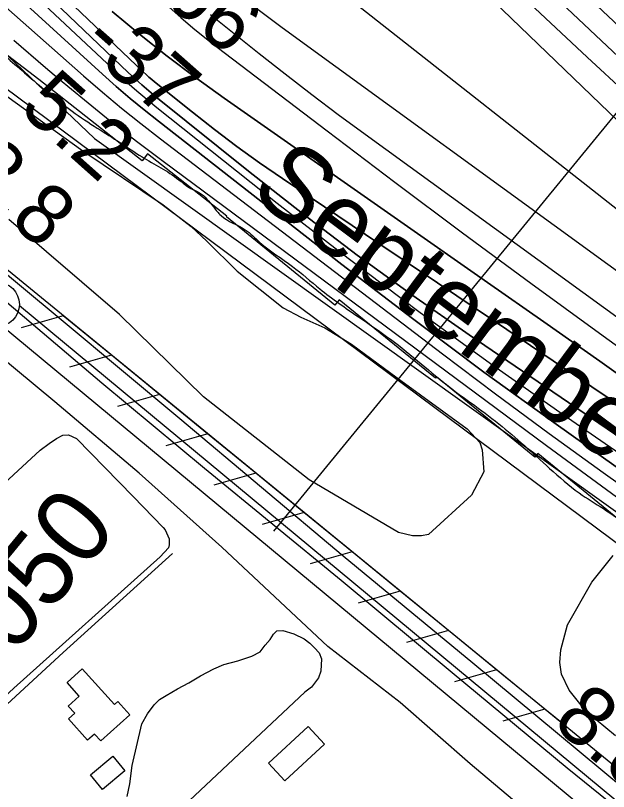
# Model space of a CAD drawing. Extents: x 3684037 to 3722149, y 433263 to 459021.
# Drawn here: x 3700418 to 3701081, y 452446 to 453315 of the extents above; entities that cross this region are included whole.
import ezdxf

# ---------------------------------------------------------------- set-up
doc = ezdxf.new("R2010")
doc.units = 0
for name, color, linetype in [('V-BLDG-OTLN', 7, 'Continuous'), ('V-FLOD-BASE', 7, 'Continuous'), ('V-LEVE-TOET', 7, 'Continuous'), ('V-RIVR-EDGE', 7, 'Continuous'), ('V-RIVR-IDEN', 7, 'Continuous'), ('V-RIVR-RANG', 7, 'Continuous'), ('V-RIVR-RANG-IDEN', 7, 'Continuous'), ('V-RRAP-FSHR', 7, 'Continuous'), ('V-RRAP-RVMT', 7, 'Continuous'), ('V-SITE-VEGE', 7, 'Continuous'), ('V-SURV-LINE', 7, 'Continuous'), ('V-TOPO-DPTH', 7, 'Continuous'), ('V-TOPO-MAJR', 7, 'Continuous'), ('V-TOPO-MINR', 7, 'Continuous'), ('V-TOPO-SHOR', 7, 'Continuous'), ('V-TOPO-WATR', 7, 'Continuous'), ('V-UTIL-IDEN', 7, 'Continuous')]:
    doc.layers.add(name, color=color, linetype=linetype)

msp = doc.modelspace()

# ---------------------------------------------------------------- linework, layer by layer
at = {"layer": 'V-BLDG-OTLN'}
for points in [[(3700492.44, 452583.7), (3700528.41, 452543.64), (3700532.35, 452547.19), (3700545.7, 452532.33), (3700513.02, 452502.98), (3700506, 452510.79), (3700498.34, 452503.92), (3700477.03, 452527.65), (3700484.01, 452533.92), (3700476.72, 452542.04), (3700489.05, 452553.11), (3700475.35, 452568.36)], [(3700763.51, 452499.57), (3700719.06, 452458.42), (3700700.87, 452478.07), (3700745.33, 452519.22)], [(3700501.48, 452465.11), (3700526.48, 452485.97), (3700540.08, 452469.68), (3700515.07, 452448.81)]]:
    msp.add_lwpolyline(points, close=True, dxfattribs=at)
at = {"layer": 'V-FLOD-BASE'}
msp.add_lwpolyline([(3703007.3, 450772), (3702863.73, 450928.5), (3702761.36, 451040.43), (3702745.09, 451054.85), (3702708.35, 451084.99), (3702597.34, 451178.03), (3702471.9, 451281.29), (3702328.09, 451400.02), (3702205.53, 451500.66), (3702068.8, 451617.03), (3701918.96, 451738.64), (3701796.67, 451841.38), (3701691.69, 451930.23), (3701562.84, 452036.11), (3701434.77, 452142.78), (3701310.38, 452247.1), (3701174.7, 452359.53), (3701034.83, 452472.76), (3700906.5, 452579.16), (3700782.1, 452682.43), (3700629.37, 452807.97), (3700514.16, 452903.1), (3700355.65, 453037.56)], dxfattribs=at)
at = {"layer": 'V-LEVE-TOET'}
for points in [[(3700270.62, 453139.09), (3700470.86, 452972.66), (3700601.55, 452863.89), (3700784.2, 452710.05), (3700929.33, 452590.53), (3701145.57, 452411), (3701380.71, 452220.73), (3701569.4, 452060.85), (3701797.71, 451872.41), (3702019.46, 451692.09), (3702201.33, 451545.33), (3702374.79, 451400.13), (3702576.08, 451230.29), (3702759.78, 451080.64), (3702778.15, 451063.34), (3702794.95, 451044.99), (3702831.96, 451002.52), (3702918.58, 450905.01), (3703031.71, 450781.28)], [(3701660.26, 451884.91), (3701544.8, 451977.43), (3701446.91, 452057.36), (3701332.49, 452150.14), (3701222.79, 452238.73), (3701109.16, 452333.87), (3701085.02, 452353.52), (3701045.39, 452386.02), (3700973.75, 452437.65), (3700926.52, 452477.48), (3700848.31, 452546.16), (3700767.22, 452608.53), (3700648.59, 452719.66), (3700556.21, 452802.49), (3700461.73, 452882.43), (3700351.25, 452973.63)]]:
    msp.add_lwpolyline(points, dxfattribs=at)
at = {"layer": 'V-RIVR-EDGE'}
msp.add_spline([(3696491.01, 456956.98), (3696499.46, 456945.34), (3696522.43, 456915.36), (3696551.06, 456881.73), (3696592.6, 456839.57), (3696607.93, 456824.57), (3696661.56, 456762.17), (3696696.26, 456732.56), (3696736.59, 456690.41), (3696782.99, 456647.43), (3696798.72, 456631.62), (3696862.88, 456574.85), (3696899.59, 456542.81), (3696931.08, 456518.47), (3696942.36, 456503.48), (3696952.45, 456494.97), (3696962.14, 456487.66), (3696987.16, 456470.62), (3697014.61, 456451.55), (3697061.04, 456420.29), (3697092.52, 456395.55), (3697134.08, 456360.67), (3697166.78, 456335.52), (3697185.73, 456316.47), (3697201.46, 456298.23), (3697211.53, 456284.46), (3697233.7, 456256.1), (3697255.88, 456230.97), (3697279.27, 456203.82), (3697316.37, 456164.91), (3697353.48, 456123.98), (3697376.87, 456099.66), (3697406.33, 456076.13), (3697430.14, 456057.88), (3697450.33, 456044.89), (3697520.13, 455982.44), (3697544.34, 455963.37), (3697581.9, 455942.25), (3697614.61, 455926), (3697632.78, 455913.82), (3697662.24, 455891.91), (3697710.26, 455848.12), (3697757.45, 455800.7), (3697792.14, 455767.05), (3697833.3, 455729.34), (3697868.4, 455696.9), (3697895.83, 455673.38), (3697933.75, 455633.66), (3697972.88, 455598.38), (3698039.46, 455539.58), (3698090.29, 455492.15), (3698135.88, 455447.55), (3698177.02, 455406.61), (3698217.74, 455359.2), (3698254.45, 455321.1), (3698281.47, 455292.72), (3698316.18, 455265.55), (3698357.36, 455240.78), (3698381.98, 455222.12), (3698407.8, 455194.96), (3698430.77, 455163.36), (3698450.93, 455141.88), (3698487.66, 455113.89), (3698517.53, 455091.17), (3698534.07, 455076.97), (3698556.24, 455049.42), (3698582.46, 455019.84), (3698614.72, 454987.01), (3698657.08, 454947.27), (3698691.37, 454913.62), (3698718, 454887.28), (3698807.16, 454806.58), (3698837.41, 454775.78), (3698881.4, 454739.68), (3698910.45, 454713.73), (3698949.18, 454677.64), (3698989.11, 454637.11), (3699039.14, 454591.7), (3699066.57, 454562.92), (3699088.77, 454545.47), (3699187.23, 454465.17), (3699228.39, 454429.88), (3699268.34, 454393.8), (3699300.6, 454360.56), (3699328.84, 454330.56), (3699382.5, 454285.14), (3699427.29, 454244.19), (3699474.49, 454199.59), (3699500.3, 454170.41), (3699532.57, 454139.2), (3699563.24, 454114.46), (3699588.66, 454093.77), (3699608.43, 454073.91), (3699636.65, 454041.49), (3699659.24, 454015.55), (3699675.77, 453998.53), (3699726.99, 453942.6), (3699768.93, 453898.01), (3699807.65, 453854.65), (3699829.44, 453837.61), (3699865.77, 453811.24), (3699885.13, 453793.8), (3699924.68, 453762.57), (3699939.63, 453754.85), (3699950.95, 453754.42), (3699975.6, 453746.67), (3700001.84, 453731.24), (3700023.64, 453714.2), (3700032.9, 453700.84), (3700036.11, 453688.7), (3700042.15, 453679.38), (3700052.63, 453667.23), (3700065.94, 453651.02), (3700072.38, 453638.47), (3700079.63, 453627.94), (3700095.35, 453607.27), (3700141.31, 453551.36), (3700161.45, 453521.38), (3700185.64, 453491.4), (3700219.92, 453452.9), (3700237.25, 453429.81), (3700255.39, 453407.52), (3700340.92, 453326.44), (3700393.37, 453280.61), (3700435.74, 453243.71), (3700480.94, 453207.61), (3700509.2, 453188.54), (3700535.04, 453172.3), (3700559.26, 453156.47), (3700600.44, 453130.89), (3700613.76, 453121.15), (3700623.46, 453116.28), (3700639.19, 453100.47), (3700647.65, 453090.74), (3700674.71, 453074.9), (3700691.25, 453060.71), (3700727.58, 453033.93), (3700758.25, 453008.78), (3700801.44, 452977.54), (3700837.37, 452952.38), (3700871.67, 452924.8), (3700903.95, 452898.44), (3700927.77, 452880.99), (3700958.44, 452857.86), (3701015.34, 452807.99), (3701048.43, 452780.41), (3701075.48, 452762.95), (3701104.95, 452743.47), (3701127.16, 452730.88), (3701156.63, 452713.42), (3701182.87, 452695.56), (3701204.67, 452682.16), (3701235.37, 452666.32), (3701255.56, 452654.14), (3701285.83, 452633.03), (3701312.86, 452607.09), (3701321.33, 452599.79), (3701332.23, 452591.67), (3701350.39, 452577.48), (3701370.57, 452560.44), (3701389.13, 452544.63), (3701408.91, 452532.04), (3701434.36, 452518.63), (3701456.18, 452512.11), (3701467.08, 452506.42), (3701486.05, 452491.01), (3701499.77, 452482.08), (3701518.75, 452468.28), (3701537.72, 452454.08), (3701554.26, 452439.49), (3701575.24, 452422.85), (3701592.2, 452410.28), (3701622.47, 452387.15), (3701647.09, 452368.49), (3701696.32, 452326.72), (3701727.79, 452300.36), (3701754.02, 452278.86), (3701780.66, 452258.17), (3701815.38, 452234.23), (3701863.81, 452194.89), (3701890.45, 452176.22), (3701916.7, 452162), (3701938.89, 452143.34), (3701962.31, 452129.94), (3701986.93, 452112.09), (3702011.95, 452090.6), (3702032.94, 452074.37), (3702051.1, 452058.55), (3702109.2, 452006.65), (3702158.04, 451973.37), (3702192.75, 451944.17), (3702212.11, 451923.9), (3702228.25, 451910.12), (3702239.56, 451906.04), (3702258.94, 451893.46), (3702276.69, 451876.03), (3702294.85, 451861.43), (3702325.52, 451839.11), (3702353.77, 451816.4), (3702388.48, 451789.62), (3702409.06, 451772.59), (3702442.56, 451743.39), (3702493.4, 451700.4), (3702516.8, 451677.7), (3702543.84, 451656.2), (3702589.05, 451624.55), (3702615.68, 451603.86), (3702648.37, 451577.9), (3702681.06, 451551.13), (3702714.15, 451522.34), (3702744.82, 451496.38), (3702761.76, 451479.36), (3702791.61, 451448.55), (3702806.52, 451427.89), (3702821.83, 451408.04), (3702843.21, 451386.55), (3702872.26, 451361.01), (3702910.6, 451327.75), (3702933.18, 451303.03), (3702957.78, 451275.47), (3702989.23, 451239), (3703050.15, 451184.26), (3703086.05, 451144.95), (3703114.68, 451113.34), (3703144.52, 451080.11), (3703160.65, 451061.87), (3703178, 451046.86), (3703202.6, 451019.71), (3703240.51, 450979.58), (3703264.72, 450956.48), (3703289.72, 450930.13), (3703316.74, 450902.16), (3703339.74, 450878.65), (3703374.42, 450840.15), (3703418.36, 450788.28), (3703459.08, 450738.85), (3703496.19, 450699.53), (3703592.58, 450595.78), (3703613.16, 450579.55), (3703630.9, 450558.88), (3703650.24, 450530.53), (3703671.59, 450496.51), (3703693.35, 450468.15), (3703725.21, 450432.89), (3703758.29, 450400.86), (3703788.55, 450373.7), (3703807.1, 450353.03), (3703820.41, 450338.03), (3703842.98, 450309.27), (3703868.37, 450275.64), (3703879.24, 450255.8), (3703887.68, 450233.54), (3703893.72, 450223.82), (3703916.29, 450193.44), (3703936.04, 450167.51), (3703950.95, 450147.66), (3704020.69, 450060.95), (3704036.82, 450041.5), (3704044.07, 450029.75), (3704061.81, 450007.88), (3704081.17, 449986.4), (3704102.92, 449954.4), (3704113.39, 449937.79), (3704138.38, 449903.36), (3704157.73, 449880.26), (3704175.46, 449851.91), (3704189.15, 449830.04), (3704204.88, 449813.42), (3704221.81, 449792.76), (3704273.77, 449711.76), (3704281.41, 449690.71), (3704297.12, 449666.01), (3704324.1, 449622.27), (3704340.63, 449601.6), (3704382.92, 449535.99), (3704402.67, 449506.83), (3704415.95, 449482.53), (3704431.66, 449459.44), (3704449.4, 449437.16), (3704471.98, 449410.42), (3704491.34, 449390.55), (3704521.18, 449354.9), (3704545.76, 449323.7), (3704553.81, 449308.31), (3704563.07, 449292.11), (3704576.77, 449271.05), (3704594.9, 449242.3), (3704618.66, 449204.23), (3704654.93, 449156.02), (3704685.15, 449111.87), (3704709.72, 449071.77), (3704733.89, 449034.11), (3704765.72, 448985.91), (3704789.88, 448945.01), (3704815.26, 448906.53), (3704829.35, 448881.42), (3704849.89, 448850.24), (3704868.83, 448820.67), (3704884.95, 448801.63), (3704901.08, 448780.96), (3704913.97, 448762.33), (3704925.64, 448740.06), (3704932.48, 448726.7), (3704949.8, 448698.35), (3704967.55, 448682.54), (3704988.15, 448670.76), (3705014.8, 448656.95), (3705046.3, 448639.88), (3705064.06, 448624.47), (3705092.28, 448592.05), (3705105.17, 448573.42), (3705120.49, 448553.97), (3705145.89, 448522.77), (3705180.17, 448483.87), (3705197.5, 448460.37), (3705228.52, 448416.22), (3705268.84, 448365.58), (3705295.84, 448328.31), (3705331.7, 448279.29), (3705359.5, 448238.78), (3705380.04, 448203.15), (3705402.15, 448152.55), (3705422.25, 448101.95), (3705439.55, 448066.32), (3705459.26, 448025.43)], degree=3, dxfattribs=at)
at = {"layer": 'V-RIVR-RANG'}
msp.add_line((3700706.71, 452737.66), (3701327.92, 453495.62), dxfattribs=at)
at = {"layer": 'V-RRAP-FSHR'}
for p, q in [((3700471.13, 452978.59), (3700424.14, 452965.33)), ((3700471.13, 452978.59), (3700424.14, 452965.33)), ((3700525.02, 452934.59), (3700478.02, 452921.33)), ((3700525.02, 452934.59), (3700478.02, 452921.33)), ((3700578.9, 452890.59), (3700531.91, 452877.32)), ((3700578.9, 452890.59), (3700531.91, 452877.32)), ((3700632.78, 452846.59), (3700585.79, 452833.32)), ((3700632.78, 452846.59), (3700585.79, 452833.32)), ((3700686.67, 452802.59), (3700639.67, 452789.32)), ((3700686.67, 452802.59), (3700639.67, 452789.32)), ((3700740.55, 452758.59), (3700693.56, 452745.32)), ((3700740.55, 452758.59), (3700693.56, 452745.32)), ((3700794.43, 452714.59), (3700747.44, 452701.32)), ((3700794.43, 452714.59), (3700747.44, 452701.32)), ((3700848.31, 452670.59), (3700801.32, 452657.32)), ((3700848.31, 452670.59), (3700801.32, 452657.32)), ((3700902.2, 452626.59), (3700855.2, 452613.32)), ((3700902.2, 452626.59), (3700855.2, 452613.32)), ((3700956.08, 452582.58), (3700909.09, 452569.32)), ((3700956.08, 452582.58), (3700909.09, 452569.32)), ((3701009.96, 452538.58), (3700962.97, 452525.32)), ((3701009.96, 452538.58), (3700962.97, 452525.32))]:
    msp.add_line(p, q, dxfattribs=at)
for points in [[(3696447.93, 456956.48), (3696463.25, 456935.99), (3696844.22, 456552.5), (3697679.41, 455804.34), (3698342.54, 455206.3), (3699589.55, 454026.74), (3700353.91, 453272.26), (3701350.8, 452530.88), (3702244.12, 451846.27), (3702849.02, 451331.23), (3704120.54, 449801.08)], [(3703233.42, 450593.66), (3702690.93, 451159.68), (3702465.77, 451340.39), (3701937.71, 451769.71), (3701333.2, 452274.63), (3700309.42, 453110.65), (3699608.32, 453764.99)], [(3700524.95, 452934.65), (3700471.07, 452978.65)], [(3700578.83, 452890.65), (3700524.95, 452934.65)], [(3700632.72, 452846.65), (3700578.83, 452890.65)], [(3700686.6, 452802.64), (3700632.71, 452846.65)], [(3700740.48, 452758.64), (3700686.6, 452802.64)], [(3700794.37, 452714.64), (3700740.48, 452758.64)], [(3700848.25, 452670.64), (3700794.36, 452714.64)], [(3700902.13, 452626.64), (3700848.25, 452670.64)], [(3700956.01, 452582.64), (3700902.13, 452626.64)], [(3701009.9, 452538.64), (3700956.01, 452582.64)], [(3701032.98, 452519.79), (3701009.9, 452538.64)]]:
    msp.add_lwpolyline(points, dxfattribs=at)
at = {"layer": 'V-RRAP-RVMT'}
for p, q in [((3700443.79, 453242.96), (3700334.49, 453326.01)), ((3700559.45, 453151.88), (3700443.79, 453242.96)), ((3700565.57, 453159.69), (3700559.45, 453151.88)), ((3700654.12, 453089.99), (3700565.57, 453159.69)), ((3700653.69, 453089.46), (3700654.12, 453089.99)), ((3700774.96, 452990.46), (3700653.69, 453089.46)), ((3700780.06, 452996.59), (3700774.96, 452990.46)), ((3700887.49, 452908.93), (3700780.06, 452996.59)), ((3700888.78, 452910.44), (3700887.49, 452908.93)), ((3700998.91, 452820.56), (3700888.78, 452910.44)), ((3701002.07, 452824.57), (3700998.91, 452820.56)), ((3701111.8, 452735.05), (3701002.07, 452824.57))]:
    msp.add_line(p, q, dxfattribs=at)
at = {"layer": 'V-SITE-VEGE'}
for points in [[(3700386.37, 453239.49), (3700493.18, 453163.27), (3700583.06, 453102.65), (3700614.32, 453078.45), (3700631.78, 453062.06), (3700665.91, 453028.75), (3700717.24, 452987.38), (3700737.04, 452976.97), (3700763.86, 452965.01), (3700793.82, 452946.8), (3700844.89, 452909.08), (3700923.04, 452852.36), (3700937.11, 452837), (3700939.98, 452828.67), (3700941.82, 452803.94), (3700927.78, 452778.15), (3700879.89, 452734.11), (3700872.08, 452732.54), (3700861.93, 452732.54), (3700846.3, 452736.17), (3700746.27, 452795.22), (3700627.98, 452887.85), (3700534.18, 452979.97), (3700410.42, 453086.39)], [(3701089.06, 452508.92), (3701056.82, 452535.63), (3701037.15, 452559.98), (3701028.5, 452577.79), (3701026.65, 452590.63), (3701027.95, 452605.05), (3701035.53, 452632.83), (3701062.75, 452680.79), (3701086.32, 452710.42)], [(3700542.76, 452440.97), (3700545.62, 452455.06), (3700548.21, 452475.67), (3700558.88, 452522.13), (3700565.4, 452533.35), (3700572.7, 452543.53), (3700578.7, 452549.28), (3700586.26, 452553.98), (3700599.04, 452561.29), (3700611.56, 452568.09), (3700624.87, 452575.92), (3700639.47, 452583.76), (3700650.95, 452588.47), (3700666.35, 452592.65), (3700682.26, 452597.88), (3700691.39, 452602.58), (3700697.12, 452610.15), (3700702.6, 452616.68), (3700706.51, 452622.42), (3700710.16, 452626.08), (3700716.95, 452626.6), (3700729.21, 452622.96), (3700740.7, 452617.23), (3700746.96, 452612.53), (3700752.44, 452607.32), (3700757.67, 452601.58), (3700760.02, 452594.8), (3700759.5, 452581.23), (3700756.64, 452573.66), (3700748.82, 452563.22), (3700741.52, 452557.47), (3700606.17, 452430.31)]]:
    msp.add_lwpolyline(points, dxfattribs=at)
msp.add_lwpolyline([(3700585.04, 452739.33), (3700589.48, 452729.16), (3700589.75, 452722.37), (3700588.97, 452718.98), (3700579.64, 452708.97), (3700415.86, 452561.96), (3700347.8, 452499.55), (3700339.71, 452493.02), (3700332.41, 452492.76), (3700320.92, 452500.32), (3700229, 452607.5), (3700224.56, 452614.03), (3700222.73, 452619.5), (3700222.47, 452622.89), (3700224.03, 452628.11), (3700340.6, 452731.78), (3700445.18, 452828.39), (3700455.35, 452835.71), (3700463.7, 452841.45), (3700470.48, 452845.11), (3700477, 452845.38), (3700486.14, 452841.47), (3700549.32, 452776.54), (3700582.75, 452741.85)], close=True, dxfattribs=at)
at = {"layer": 'V-SURV-LINE'}
for points in [[(3700422, 452990.19), (3701415.62, 452166.43)], [(3701396.47, 452143.33), (3700402.85, 452967.09)]]:
    msp.add_lwpolyline(points, dxfattribs=at)
msp.add_circle((3700397.05, 452991.39), 25, dxfattribs=at)
at = {"layer": 'V-TOPO-DPTH'}
for points in [[(3701233.14, 452747.89), (3700925.35, 452957.52), (3700862.39, 453001.51), (3700800.16, 453046.46), (3700739, 453092.89), (3700678.57, 453140.28), (3700574.79, 453223.69), (3700566.88, 453230.22), (3700559.08, 453236.88), (3700551.46, 453243.73), (3700543.95, 453250.72), (3699864.93, 453899)], [(3699864.93, 453899), (3700543.95, 453250.72), (3700551.46, 453243.73), (3700559.08, 453236.88), (3700566.88, 453230.22), (3700574.79, 453223.69), (3700678.57, 453140.28), (3700739, 453092.89), (3700800.16, 453046.46), (3700862.39, 453001.51), (3700925.35, 452957.52), (3701233.14, 452747.89)], [(3700264.64, 453477.03), (3700515.18, 453248.81), (3700530.42, 453235.24), (3700545.87, 453221.91), (3700561.62, 453208.94), (3700577.57, 453196.21), (3700782.83, 453036.2), (3700861.98, 452975.53), (3700941.78, 452915.75), (3701022.56, 452857.29), (3701103.98, 452799.71)], [(3701103.98, 452799.71), (3701022.56, 452857.29), (3700941.78, 452915.75), (3700861.98, 452975.53), (3700782.83, 453036.2), (3700577.57, 453196.21), (3700561.62, 453208.94), (3700545.87, 453221.91), (3700530.42, 453235.24), (3700515.18, 453248.81), (3700264.64, 453477.03)], [(3701084.15, 452884.77), (3701019.43, 452928.28), (3700954.72, 452971.8), (3700890.03, 453015.33), (3700825.33, 453058.87), (3700716.55, 453132.12), (3700690.79, 453149.94), (3700665.33, 453168.18), (3700640.34, 453187.06), (3700615.67, 453206.36), (3700573.37, 453240.31), (3700570.11, 453243), (3700566.9, 453245.74), (3700563.76, 453248.56), (3700560.67, 453251.44), (3700421.58, 453384.31)], [(3700421.58, 453384.31), (3700560.67, 453251.44), (3700563.76, 453248.56), (3700566.9, 453245.74), (3700570.11, 453243), (3700573.37, 453240.31), (3700615.67, 453206.36), (3700640.34, 453187.06), (3700665.33, 453168.18), (3700690.79, 453149.94), (3700716.55, 453132.12), (3700825.33, 453058.87), (3700890.03, 453015.33), (3700954.72, 452971.8), (3701019.43, 452928.28), (3701084.15, 452884.77)], [(3701134.07, 452883.24), (3701071.54, 452927.75), (3701008.83, 452972), (3700946, 453016.07), (3700651.17, 453221.95), (3700619.02, 453245.14), (3700587.37, 453268.97), (3700556.46, 453293.75), (3700526.04, 453319.17)], [(3700526.04, 453319.17), (3700556.46, 453293.75), (3700587.37, 453268.97), (3700619.02, 453245.14), (3700651.17, 453221.95), (3700946, 453016.07), (3701008.83, 452972), (3701071.54, 452927.75), (3701134.07, 452883.24)], [(3700415.97, 453287.02), (3700451.44, 453256.43), (3700466, 453244.13), (3700494.73, 453220.33), (3700523.75, 453196.9), (3700553.21, 453174.03), (3700582.96, 453151.53), (3701011.78, 452833.67), (3701050.96, 452804.84), (3701090.26, 452776.18)]]:
    msp.add_lwpolyline(points, dxfattribs=at)
at = {"layer": 'V-TOPO-MAJR'}
for p, q in [((3700993.06, 453328.09), (3701057.37, 453267.96)), ((3701057.37, 453267.96), (3701121.95, 453208.12))]:
    msp.add_line(p, q, dxfattribs=at)
msp.add_lwpolyline([(3700589.54, 453324.01), (3700602.69, 453312.36), (3700616.02, 453300.95), (3700629.66, 453289.88), (3700643.49, 453279.06), (3700766.4, 453185.4), (3700842.05, 453128.21), (3700917.99, 453071.41), (3700994.35, 453015.18), (3701071, 452959.35), (3701287.21, 452803.11)], dxfattribs=at)
at = {"layer": 'V-TOPO-MINR'}
for p, q in [((3700867.43, 453480.53), (3701098.93, 453262.34)), ((3700705.26, 453401.41), (3701381.21, 452868.91)), ((3700952.72, 453330.7), (3701426.38, 452873.49))]:
    msp.add_line(p, q, dxfattribs=at)
for points in [[(3699864.93, 453899), (3700543.95, 453250.72), (3700551.46, 453243.73), (3700559.08, 453236.88), (3700566.88, 453230.22), (3700574.79, 453223.69), (3700678.57, 453140.28), (3700739, 453092.89), (3700800.16, 453046.46), (3700862.39, 453001.51), (3700925.35, 452957.52), (3701233.14, 452747.89)], [(3699800.93, 453849.47), (3700506.23, 453176.94), (3701132.5, 452729.24), (3701150.37, 452716.48), (3701168.25, 452703.72), (3701186.14, 452690.98), (3701204.04, 452678.24), (3701230.85, 452659.18), (3701235.34, 452655.98), (3701239.82, 452652.76), (3701244.29, 452649.53), (3701248.75, 452646.29), (3701363.59, 452562.55), (3701425.2, 452517.08), (3701486.47, 452471.16), (3701547.21, 452424.54), (3701607.6, 452377.47), (3701801.51, 452224.56), (3701827.24, 452204.25), (3701852.96, 452183.92), (3701878.65, 452163.58), (3701904.34, 452143.21), (3702145.64, 451951.75)], [(3700016.32, 453732.64), (3700531.65, 453250), (3700542.45, 453240.13), (3700553.4, 453230.44), (3700564.59, 453221.03), (3700575.93, 453211.79), (3700710.68, 453104.81), (3700790.12, 453043.05), (3700870.38, 452982.39), (3700951.87, 452923.39), (3701034.17, 452865.49), (3701220.26, 452737.41)], [(3700838.36, 453542.12), (3701342, 453068.49), (3701365.21, 453046.84), (3701388.54, 453025.32), (3701412.05, 453004), (3701435.68, 452982.8), (3701474.05, 452948.66), (3701478.61, 452944.67), (3701483.22, 452940.74), (3701487.9, 452936.9), (3701492.63, 452933.11), (3701567.17, 452874.45), (3701609.31, 452841.52), (3701651.59, 452808.78), (3701694.1, 452776.32), (3701736.75, 452744.06), (3702066.46, 452496.36), (3702084.18, 452482.87), (3702101.79, 452469.23), (3702119.22, 452455.36), (3702136.53, 452441.35), (3702487.7, 452153.32)], [(3700264.64, 453477.03), (3700515.18, 453248.81), (3700530.42, 453235.24), (3700545.87, 453221.91), (3700561.62, 453208.94), (3700577.57, 453196.21), (3700782.83, 453036.2), (3700861.98, 452975.53), (3700941.78, 452915.75), (3701022.56, 452857.29), (3701103.98, 452799.71)], [(3700421.58, 453384.31), (3700560.67, 453251.44), (3700563.76, 453248.56), (3700566.9, 453245.74), (3700570.11, 453243), (3700573.37, 453240.31), (3700615.67, 453206.36), (3700640.34, 453187.06), (3700665.33, 453168.18), (3700690.79, 453149.94), (3700716.55, 453132.12), (3700825.33, 453058.87), (3700890.03, 453015.33), (3700954.72, 452971.8), (3701019.43, 452928.28), (3701084.15, 452884.77)], [(3700390.31, 453338.29), (3700493.94, 453247), (3700514.97, 453228.86), (3700536.25, 453211.04), (3700557.9, 453193.67), (3700579.81, 453176.6), (3700895.39, 452936.03), (3700954.95, 452891.19), (3701014.85, 452846.83), (3701075.28, 452803.2), (3701136.06, 452760.04)], [(3700526.04, 453319.17), (3700556.46, 453293.75), (3700587.37, 453268.97), (3700619.02, 453245.14), (3700651.17, 453221.95), (3700946, 453016.07), (3701008.83, 452972), (3701071.54, 452927.75), (3701134.07, 452883.24)], [(3700686.1, 453323.54), (3700716.2, 453301.16), (3701080.63, 453036.53), (3701130.52, 453000.23)], [(3700636.08, 453315.54), (3700640.14, 453312.22), (3700690.27, 453272.22), (3700719.58, 453249.14), (3700749.11, 453226.34), (3700778.94, 453203.95), (3700808.98, 453181.83), (3701342.31, 452794.74), (3701347.74, 452790.8), (3701353.17, 452786.87), (3701358.61, 452782.93), (3701364.04, 452779), (3701409.1, 452746.41), (3701437.03, 452726.13), (3701464.9, 452705.78), (3701492.69, 452685.31), (3701520.43, 452664.77), (3701933.57, 452357.62), (3701954.95, 452341.5), (3701976.18, 452325.18), (3701997.18, 452308.57), (3702018.03, 452291.76), (3702524.25, 451878.05)]]:
    msp.add_lwpolyline(points, dxfattribs=at)
at = {"layer": 'V-TOPO-SHOR'}
msp.add_lwpolyline([(3700593.21, 452712.63), (3700470.89, 452601.92), (3700330.57, 452472.75)], dxfattribs=at)
at = {"layer": 'V-TOPO-WATR'}
msp.add_lwpolyline([(3700415.97, 453287.02), (3700451.44, 453256.43), (3700466, 453244.13), (3700494.73, 453220.33), (3700523.75, 453196.9), (3700553.21, 453174.03), (3700582.96, 453151.53), (3701011.78, 452833.67), (3701050.96, 452804.84), (3701090.26, 452776.18)], dxfattribs=at)
at = {"layer": 'V-UTIL-IDEN'}
for points in [[(3703233.42, 450593.66), (3702690.93, 451159.68), (3702465.77, 451340.39), (3701937.71, 451769.71), (3701333.2, 452274.63), (3700309.42, 453110.65), (3699608.32, 453764.99)], [(3700524.95, 452934.65), (3700471.07, 452978.65)], [(3700578.83, 452890.65), (3700524.95, 452934.65)], [(3700632.72, 452846.65), (3700578.83, 452890.65)], [(3700686.6, 452802.64), (3700632.71, 452846.65)], [(3700740.48, 452758.64), (3700686.6, 452802.64)], [(3700794.37, 452714.64), (3700740.48, 452758.64)], [(3700848.25, 452670.64), (3700794.36, 452714.64)], [(3700902.13, 452626.64), (3700848.25, 452670.64)], [(3700956.01, 452582.64), (3700902.13, 452626.64)], [(3701009.9, 452538.64), (3700956.01, 452582.64)], [(3701032.98, 452519.79), (3701009.9, 452538.64)]]:
    msp.add_lwpolyline(points, dxfattribs=at)

# ---------------------------------------------------------------- texts
at = {"layer": 'V-RIVR-IDEN'}
msp.add_text('September', height=83, rotation=323.27589, dxfattribs=at).set_placement((3700677.91, 453114.37))
at = {"layer": 'V-RIVR-RANG'}
for s, rotation, p in [('-66', 318.57936, (3700558.01, 453353.3)), ('-37', 318.57936, (3700488.69, 453281.1)), ('5.2', 318.29833, (3700420.14, 453208.78)), ('8.8', 318.29833, (3700353.79, 453133.96)), ('8.8', 319.64833, (3701016.8, 452521.43))]:
    msp.add_text(s, height=67, rotation=rotation, dxfattribs=at).set_placement(p)
at = {"layer": 'V-RIVR-RANG-IDEN'}
msp.add_text('D-050', height=83, rotation=50.52133, dxfattribs=at).set_placement((3700341.27, 452507.4))

doc.saveas('drawing.dxf')
